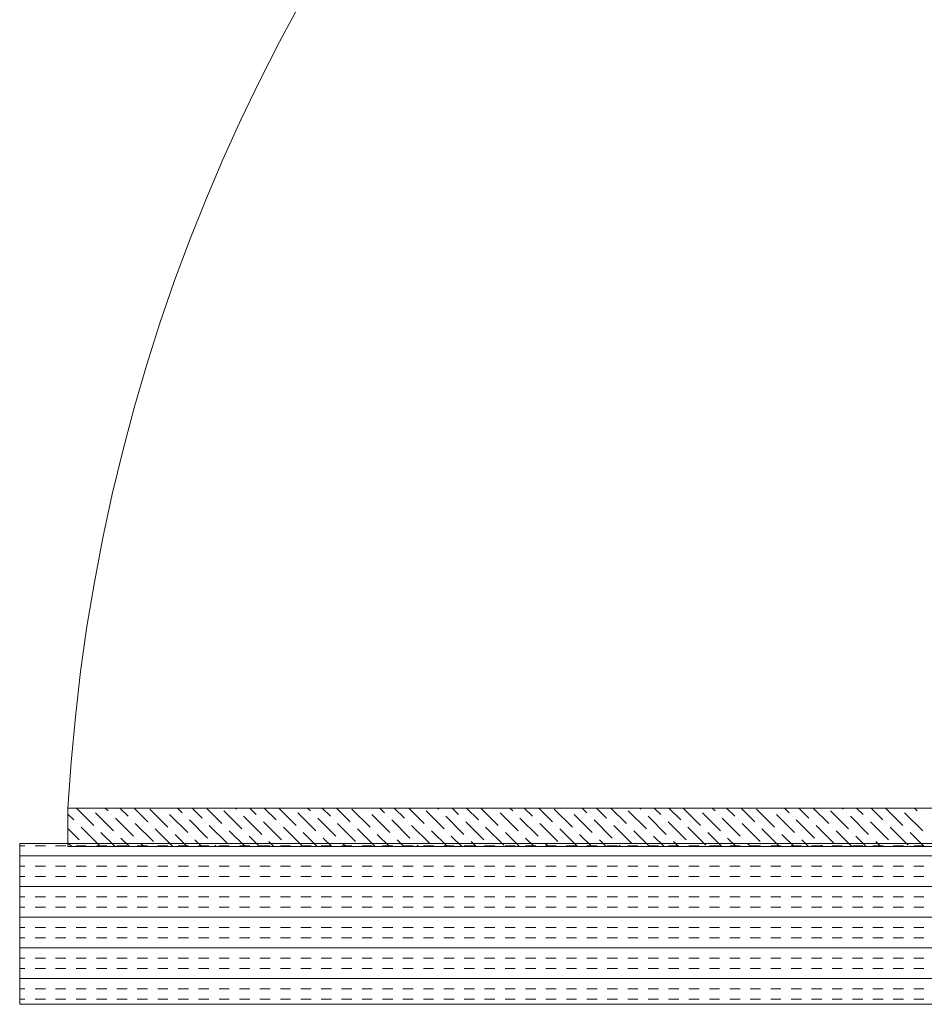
# Model space of a CAD drawing. Extents: x 3940905 to 4145695, y 925352 to 1109797.
# Tile 387 of 656: x 3985860 to 3986141, y 1099984 to 1100290. Entities that reach past the tile are written whole.
import ezdxf

# ---------------------------------------------------------------- set-up
doc = ezdxf.new("R2010")
doc.units = 0
doc.header["$LTSCALE"] = 750
doc.header["$MEASUREMENT"] = 0
doc.layers.add('CKD Equipments', color=252, linetype='CONTINUOUS', lineweight=0)

msp = doc.modelspace()

# ---------------------------------------------------------------- linework, layer by layer
at = {"layer": 'CKD Equipments'}
for p, q in [((3985874.8, 1100032.64), (3985874.8, 1100044.64)), ((3985874.8, 1100044.64), (3986443.8, 1100044.64)), ((3986459.8, 1100033.64), (3985859.8, 1100033.64)), ((3985859.8, 1100033.64), (3985859.8, 1099983.64)), ((3986443.8, 1100032.64), (3985874.8, 1100032.64)), ((3985859.8, 1099983.64), (3986459.8, 1099983.64))]:
    msp.add_line(p, q, dxfattribs=at)
at = {"layer": 'CKD Equipments', "color": 55, "linetype": 'Continuous'}
for p, q in [((3985874.8, 1100042.78), (3985876.65, 1100040.93)), ((3985877.43, 1100044.64), (3985882.82, 1100039.25)), ((3985882.26, 1100044.3), (3985882.26, 1100044.3)), ((3985883.38, 1100043.18), (3985889, 1100037.57)), ((3985886.41, 1100044.64), (3985887.31, 1100043.74)), ((3985888.44, 1100042.62), (3985888.44, 1100042.62)), ((3985890.9, 1100044.64), (3985893.49, 1100042.06)), ((3985895.39, 1100044.64), (3985899.66, 1100040.37)), ((3985900.22, 1100044.3), (3985905.84, 1100038.69)), ((3985905.27, 1100043.74), (3985905.27, 1100043.74)), ((3985906.4, 1100042.62), (3985912.01, 1100037)), ((3985908.87, 1100044.64), (3985910.33, 1100043.18)), ((3985913.36, 1100044.64), (3985916.5, 1100041.49)), ((3985917.85, 1100044.64), (3985922.67, 1100039.81)), ((3985923.23, 1100043.74), (3985928.85, 1100038.13)), ((3985926.83, 1100044.64), (3985927.16, 1100044.3)), ((3985928.29, 1100043.18), (3985928.29, 1100043.18)), ((3985931.32, 1100044.64), (3985933.34, 1100042.62)), ((3985935.81, 1100044.64), (3985939.51, 1100040.93)), ((3985940.3, 1100044.64), (3985945.69, 1100039.25)), ((3985945.12, 1100044.3), (3985945.12, 1100044.3)), ((3985946.25, 1100043.18), (3985951.86, 1100037.57)), ((3985949.28, 1100044.64), (3985950.18, 1100043.74)), ((3985951.3, 1100042.62), (3985951.3, 1100042.62)), ((3985953.77, 1100044.64), (3985956.35, 1100042.06)), ((3985958.26, 1100044.64), (3985962.52, 1100040.37)), ((3985963.08, 1100044.3), (3985968.7, 1100038.69)), ((3985968.14, 1100043.74), (3985968.14, 1100043.74)), ((3985969.26, 1100042.62), (3985974.87, 1100037)), ((3985971.73, 1100044.64), (3985973.19, 1100043.18)), ((3985976.22, 1100044.64), (3985979.36, 1100041.49)), ((3985980.71, 1100044.64), (3985985.54, 1100039.81)), ((3985986.1, 1100043.74), (3985991.71, 1100038.13)), ((3985989.69, 1100044.64), (3985990.03, 1100044.3)), ((3985991.15, 1100043.18), (3985991.15, 1100043.18)), ((3985994.18, 1100044.64), (3985996.2, 1100042.62)), ((3985998.67, 1100044.64), (3986002.37, 1100040.93)), ((3986003.16, 1100044.64), (3986008.55, 1100039.25)), ((3986007.99, 1100044.3), (3986007.99, 1100044.3)), ((3986009.11, 1100043.18), (3986014.72, 1100037.57)), ((3986012.14, 1100044.64), (3986013.04, 1100043.74)), ((3986014.16, 1100042.62), (3986014.16, 1100042.62)), ((3986016.63, 1100044.64), (3986019.21, 1100042.06)), ((3986021.12, 1100044.64), (3986025.39, 1100040.37)), ((3986025.95, 1100044.3), (3986031.56, 1100038.69)), ((3986031, 1100043.74), (3986031, 1100043.74)), ((3986032.12, 1100042.62), (3986037.73, 1100037)), ((3986034.59, 1100044.64), (3986036.05, 1100043.18)), ((3986039.08, 1100044.64), (3986042.22, 1100041.49)), ((3986043.57, 1100044.64), (3986048.4, 1100039.81)), ((3986048.96, 1100043.74), (3986054.57, 1100038.13)), ((3986052.55, 1100044.64), (3986052.89, 1100044.3)), ((3986054.01, 1100043.18), (3986054.01, 1100043.18)), ((3986057.04, 1100044.64), (3986059.06, 1100042.62)), ((3986061.53, 1100044.64), (3986065.23, 1100040.93)), ((3986066.02, 1100044.64), (3986071.41, 1100039.25)), ((3986070.85, 1100044.3), (3986070.85, 1100044.3)), ((3986071.97, 1100043.18), (3986077.58, 1100037.57)), ((3986075, 1100044.64), (3986075.9, 1100043.74)), ((3986077.02, 1100042.62), (3986077.02, 1100042.62)), ((3986079.49, 1100044.64), (3986082.07, 1100042.06)), ((3986083.98, 1100044.64), (3986088.25, 1100040.37)), ((3986088.81, 1100044.3), (3986094.42, 1100038.69)), ((3986093.86, 1100043.74), (3986093.86, 1100043.74)), ((3986094.98, 1100042.62), (3986100.59, 1100037)), ((3986097.45, 1100044.64), (3986098.91, 1100043.18)), ((3986101.94, 1100044.64), (3986105.08, 1100041.49)), ((3986106.43, 1100044.64), (3986111.26, 1100039.81)), ((3986111.82, 1100043.74), (3986117.43, 1100038.13)), ((3986115.41, 1100044.64), (3986115.75, 1100044.3)), ((3986116.87, 1100043.18), (3986116.87, 1100043.18)), ((3986119.9, 1100044.64), (3986121.92, 1100042.62)), ((3986124.39, 1100044.64), (3986128.1, 1100040.93)), ((3986128.88, 1100044.64), (3986134.27, 1100039.25)), ((3986133.71, 1100044.3), (3986133.71, 1100044.3)), ((3986134.83, 1100043.18), (3986140.44, 1100037.57)), ((3986137.86, 1100044.64), (3986138.76, 1100043.74)), ((3986139.88, 1100042.62), (3986139.88, 1100042.62)), ((3985877.77, 1100039.81), (3985877.77, 1100039.81)), ((3985889.56, 1100041.49), (3985895.17, 1100035.88)), ((3985894.61, 1100040.93), (3985894.61, 1100040.93)), ((3985895.73, 1100039.81), (3985901.35, 1100034.2)), ((3985911.45, 1100042.06), (3985911.45, 1100042.06)), ((3985912.57, 1100040.93), (3985918.18, 1100035.32)), ((3985917.62, 1100040.37), (3985917.62, 1100040.37)), ((3985929.41, 1100042.06), (3985935.02, 1100036.44)), ((3985934.46, 1100041.49), (3985934.46, 1100041.49)), ((3985935.58, 1100040.37), (3985941.2, 1100034.76)), ((3985940.63, 1100039.81), (3985940.63, 1100039.81)), ((3985952.42, 1100041.49), (3985958.03, 1100035.88)), ((3985957.47, 1100040.93), (3985957.47, 1100040.93)), ((3985958.59, 1100039.81), (3985964.21, 1100034.2)), ((3985974.31, 1100042.06), (3985974.31, 1100042.06)), ((3985975.43, 1100040.93), (3985981.05, 1100035.32)), ((3985980.48, 1100040.37), (3985980.48, 1100040.37)), ((3985992.27, 1100042.06), (3985997.88, 1100036.44)), ((3985997.32, 1100041.49), (3985997.32, 1100041.49)), ((3985998.44, 1100040.37), (3986004.06, 1100034.76)), ((3986003.5, 1100039.81), (3986003.5, 1100039.81)), ((3986015.28, 1100041.49), (3986020.89, 1100035.88)), ((3986020.33, 1100040.93), (3986020.33, 1100040.93)), ((3986021.46, 1100039.81), (3986027.07, 1100034.2)), ((3986037.17, 1100042.06), (3986037.17, 1100042.06)), ((3986038.29, 1100040.93), (3986043.91, 1100035.32)), ((3986043.35, 1100040.37), (3986043.35, 1100040.37)), ((3986055.13, 1100042.06), (3986060.74, 1100036.44)), ((3986060.18, 1100041.49), (3986060.18, 1100041.49)), ((3986061.31, 1100040.37), (3986066.92, 1100034.76)), ((3986066.36, 1100039.81), (3986066.36, 1100039.81)), ((3986078.14, 1100041.49), (3986083.76, 1100035.88)), ((3986083.2, 1100040.93), (3986083.2, 1100040.93)), ((3986084.32, 1100039.81), (3986089.93, 1100034.2)), ((3986100.03, 1100042.06), (3986100.03, 1100042.06)), ((3986101.16, 1100040.93), (3986106.77, 1100035.32)), ((3986106.21, 1100040.37), (3986106.21, 1100040.37)), ((3986117.99, 1100042.06), (3986123.61, 1100036.44)), ((3986123.05, 1100041.49), (3986123.05, 1100041.49)), ((3986124.17, 1100040.37), (3986129.78, 1100034.76)), ((3986129.22, 1100039.81), (3986129.22, 1100039.81)), ((3985874.8, 1100038.29), (3985878.33, 1100034.76)), ((3985878.89, 1100038.69), (3985884.51, 1100033.08)), ((3985883.95, 1100038.13), (3985883.95, 1100038.13)), ((3985885.07, 1100037), (3985889.43, 1100032.64)), ((3985890.12, 1100036.44), (3985890.12, 1100036.44)), ((3985900.78, 1100039.25), (3985900.78, 1100039.25)), ((3985901.91, 1100038.13), (3985907.39, 1100032.64)), ((3985906.96, 1100037.57), (3985906.96, 1100037.57)), ((3985908.08, 1100036.44), (3985911.89, 1100032.64)), ((3985918.74, 1100039.25), (3985924.36, 1100033.64)), ((3985923.8, 1100038.69), (3985923.8, 1100038.69)), ((3985924.92, 1100037.57), (3985929.85, 1100032.64)), ((3985929.97, 1100037), (3985929.97, 1100037)), ((3985941.76, 1100038.69), (3985947.37, 1100033.08)), ((3985946.81, 1100038.13), (3985946.81, 1100038.13)), ((3985947.93, 1100037), (3985952.3, 1100032.64)), ((3985952.98, 1100036.44), (3985952.98, 1100036.44)), ((3985963.65, 1100039.25), (3985963.65, 1100039.25)), ((3985964.77, 1100038.13), (3985970.26, 1100032.64)), ((3985969.82, 1100037.57), (3985969.82, 1100037.57)), ((3985970.94, 1100036.44), (3985974.75, 1100032.64)), ((3985981.61, 1100039.25), (3985987.22, 1100033.64)), ((3985986.66, 1100038.69), (3985986.66, 1100038.69)), ((3985987.78, 1100037.57), (3985992.71, 1100032.64)), ((3985992.83, 1100037), (3985992.83, 1100037)), ((3986004.62, 1100038.69), (3986010.23, 1100033.08)), ((3986009.67, 1100038.13), (3986009.67, 1100038.13)), ((3986010.79, 1100037), (3986015.16, 1100032.64)), ((3986015.84, 1100036.44), (3986015.84, 1100036.44)), ((3986026.51, 1100039.25), (3986026.51, 1100039.25)), ((3986027.63, 1100038.13), (3986033.12, 1100032.64)), ((3986032.68, 1100037.57), (3986032.68, 1100037.57)), ((3986033.8, 1100036.44), (3986037.61, 1100032.64)), ((3986044.47, 1100039.25), (3986050.08, 1100033.64)), ((3986049.52, 1100038.69), (3986049.52, 1100038.69)), ((3986050.64, 1100037.57), (3986055.57, 1100032.64)), ((3986055.69, 1100037), (3986055.69, 1100037)), ((3986067.48, 1100038.69), (3986073.09, 1100033.08)), ((3986072.53, 1100038.13), (3986072.53, 1100038.13)), ((3986073.65, 1100037), (3986078.02, 1100032.64)), ((3986078.71, 1100036.44), (3986078.71, 1100036.44)), ((3986089.37, 1100039.25), (3986089.37, 1100039.25)), ((3986090.49, 1100038.13), (3986095.98, 1100032.64)), ((3986095.54, 1100037.57), (3986095.54, 1100037.57)), ((3986096.67, 1100036.44), (3986100.47, 1100032.64)), ((3986107.33, 1100039.25), (3986112.94, 1100033.64)), ((3986112.38, 1100038.69), (3986112.38, 1100038.69)), ((3986113.5, 1100037.57), (3986118.43, 1100032.64)), ((3986118.56, 1100037), (3986118.56, 1100037)), ((3986130.34, 1100038.69), (3986135.95, 1100033.08)), ((3986135.39, 1100038.13), (3986135.39, 1100038.13)), ((3986136.52, 1100037), (3986140.88, 1100032.64)), ((3985874.8, 1100033.8), (3985875.96, 1100032.64)), ((3985879.46, 1100033.64), (3985879.46, 1100033.64)), ((3985891.24, 1100035.32), (3985893.92, 1100032.64)), ((3985896.29, 1100034.76), (3985896.29, 1100034.76)), ((3985897.42, 1100033.64), (3985898.41, 1100032.64)), ((3985913.13, 1100035.88), (3985913.13, 1100035.88)), ((3985914.25, 1100034.76), (3985916.38, 1100032.64)), ((3985919.31, 1100034.2), (3985919.31, 1100034.2)), ((3985931.09, 1100035.88), (3985934.34, 1100032.64)), ((3985936.14, 1100035.32), (3985936.14, 1100035.32)), ((3985937.27, 1100034.2), (3985938.83, 1100032.64)), ((3985942.32, 1100033.64), (3985942.32, 1100033.64)), ((3985954.1, 1100035.32), (3985956.79, 1100032.64)), ((3985959.16, 1100034.76), (3985959.16, 1100034.76)), ((3985960.28, 1100033.64), (3985961.28, 1100032.64)), ((3985975.99, 1100035.88), (3985975.99, 1100035.88)), ((3985977.12, 1100034.76), (3985979.24, 1100032.64)), ((3985982.17, 1100034.2), (3985982.17, 1100034.2)), ((3985993.95, 1100035.88), (3985997.2, 1100032.64)), ((3985999.01, 1100035.32), (3985999.01, 1100035.32)), ((3986000.13, 1100034.2), (3986001.69, 1100032.64)), ((3986005.18, 1100033.64), (3986005.18, 1100033.64)), ((3986016.97, 1100035.32), (3986019.65, 1100032.64)), ((3986022.02, 1100034.76), (3986022.02, 1100034.76)), ((3986023.14, 1100033.64), (3986024.14, 1100032.64)), ((3986038.86, 1100035.88), (3986038.86, 1100035.88)), ((3986039.98, 1100034.76), (3986042.1, 1100032.64)), ((3986045.03, 1100034.2), (3986045.03, 1100034.2)), ((3986056.82, 1100035.88), (3986060.06, 1100032.64)), ((3986061.87, 1100035.32), (3986061.87, 1100035.32)), ((3986062.99, 1100034.2), (3986064.55, 1100032.64)), ((3986068.04, 1100033.64), (3986068.04, 1100033.64)), ((3986079.83, 1100035.32), (3986082.51, 1100032.64)), ((3986084.88, 1100034.76), (3986084.88, 1100034.76)), ((3986086, 1100033.64), (3986087, 1100032.64)), ((3986101.72, 1100035.88), (3986101.72, 1100035.88)), ((3986102.84, 1100034.76), (3986104.96, 1100032.64)), ((3986107.89, 1100034.2), (3986107.89, 1100034.2)), ((3986119.68, 1100035.88), (3986122.92, 1100032.64)), ((3986124.73, 1100035.32), (3986124.73, 1100035.32)), ((3986125.85, 1100034.2), (3986127.41, 1100032.64)), ((3986130.9, 1100033.64), (3986130.9, 1100033.64)), ((3985902.47, 1100033.08), (3985902.47, 1100033.08)), ((3985920.43, 1100033.08), (3985920.87, 1100032.64)), ((3985965.33, 1100033.08), (3985965.33, 1100033.08)), ((3985983.29, 1100033.08), (3985983.73, 1100032.64)), ((3986028.19, 1100033.08), (3986028.19, 1100033.08)), ((3986046.15, 1100033.08), (3986046.59, 1100032.64)), ((3986091.05, 1100033.08), (3986091.05, 1100033.08)), ((3986109.01, 1100033.08), (3986109.45, 1100032.64))]:
    msp.add_line(p, q, dxfattribs=at)
at = {"layer": 'CKD Equipments', "color": 4, "linetype": 'Continuous'}
for p, q in [((3985861.44, 1100032.91), (3985859.8, 1100032.91)), ((3985867.79, 1100032.91), (3985864.61, 1100032.91)), ((3985874.14, 1100032.91), (3985870.96, 1100032.91)), ((3985880.49, 1100032.91), (3985877.31, 1100032.91)), ((3985886.84, 1100032.91), (3985883.66, 1100032.91)), ((3985893.19, 1100032.91), (3985890.01, 1100032.91)), ((3985899.54, 1100032.91), (3985896.36, 1100032.91)), ((3985905.89, 1100032.91), (3985902.71, 1100032.91)), ((3985912.24, 1100032.91), (3985909.06, 1100032.91)), ((3985918.59, 1100032.91), (3985915.41, 1100032.91)), ((3985924.94, 1100032.91), (3985921.76, 1100032.91)), ((3985931.29, 1100032.91), (3985928.11, 1100032.91)), ((3985937.64, 1100032.91), (3985934.46, 1100032.91)), ((3985943.99, 1100032.91), (3985940.81, 1100032.91)), ((3985950.34, 1100032.91), (3985947.16, 1100032.91)), ((3985956.69, 1100032.91), (3985953.51, 1100032.91)), ((3985963.04, 1100032.91), (3985959.86, 1100032.91)), ((3985969.39, 1100032.91), (3985966.21, 1100032.91)), ((3985975.74, 1100032.91), (3985972.56, 1100032.91)), ((3985982.09, 1100032.91), (3985978.91, 1100032.91)), ((3985988.44, 1100032.91), (3985985.26, 1100032.91)), ((3985994.79, 1100032.91), (3985991.61, 1100032.91)), ((3986001.14, 1100032.91), (3985997.96, 1100032.91)), ((3986007.49, 1100032.91), (3986004.31, 1100032.91)), ((3986013.84, 1100032.91), (3986010.66, 1100032.91)), ((3986020.19, 1100032.91), (3986017.01, 1100032.91)), ((3986026.54, 1100032.91), (3986023.36, 1100032.91)), ((3986032.89, 1100032.91), (3986029.71, 1100032.91)), ((3986039.24, 1100032.91), (3986036.06, 1100032.91)), ((3986045.59, 1100032.91), (3986042.41, 1100032.91)), ((3986051.94, 1100032.91), (3986048.76, 1100032.91)), ((3986058.29, 1100032.91), (3986055.11, 1100032.91)), ((3986064.64, 1100032.91), (3986061.46, 1100032.91)), ((3986070.99, 1100032.91), (3986067.81, 1100032.91)), ((3986077.34, 1100032.91), (3986074.16, 1100032.91)), ((3986083.69, 1100032.91), (3986080.51, 1100032.91)), ((3986090.04, 1100032.91), (3986086.86, 1100032.91)), ((3986096.39, 1100032.91), (3986093.21, 1100032.91)), ((3986102.74, 1100032.91), (3986099.56, 1100032.91)), ((3986109.09, 1100032.91), (3986105.91, 1100032.91)), ((3986115.44, 1100032.91), (3986112.26, 1100032.91)), ((3986121.79, 1100032.91), (3986118.61, 1100032.91)), ((3986128.14, 1100032.91), (3986124.96, 1100032.91)), ((3986134.49, 1100032.91), (3986131.31, 1100032.91)), ((3986140.84, 1100032.91), (3986137.66, 1100032.91)), ((3986459.8, 1100029.73), (3985859.8, 1100029.73)), ((3985861.44, 1100026.56), (3985859.8, 1100026.56)), ((3985867.79, 1100026.56), (3985864.61, 1100026.56)), ((3985874.14, 1100026.56), (3985870.96, 1100026.56)), ((3985880.49, 1100026.56), (3985877.31, 1100026.56)), ((3985886.84, 1100026.56), (3985883.66, 1100026.56)), ((3985893.19, 1100026.56), (3985890.01, 1100026.56)), ((3985899.54, 1100026.56), (3985896.36, 1100026.56)), ((3985905.89, 1100026.56), (3985902.71, 1100026.56)), ((3985912.24, 1100026.56), (3985909.06, 1100026.56)), ((3985918.59, 1100026.56), (3985915.41, 1100026.56)), ((3985924.94, 1100026.56), (3985921.76, 1100026.56)), ((3985931.29, 1100026.56), (3985928.11, 1100026.56)), ((3985937.64, 1100026.56), (3985934.46, 1100026.56)), ((3985943.99, 1100026.56), (3985940.81, 1100026.56)), ((3985950.34, 1100026.56), (3985947.16, 1100026.56)), ((3985956.69, 1100026.56), (3985953.51, 1100026.56)), ((3985963.04, 1100026.56), (3985959.86, 1100026.56)), ((3985969.39, 1100026.56), (3985966.21, 1100026.56)), ((3985975.74, 1100026.56), (3985972.56, 1100026.56)), ((3985982.09, 1100026.56), (3985978.91, 1100026.56)), ((3985988.44, 1100026.56), (3985985.26, 1100026.56)), ((3985994.79, 1100026.56), (3985991.61, 1100026.56)), ((3986001.14, 1100026.56), (3985997.96, 1100026.56)), ((3986007.49, 1100026.56), (3986004.31, 1100026.56)), ((3986013.84, 1100026.56), (3986010.66, 1100026.56)), ((3986020.19, 1100026.56), (3986017.01, 1100026.56)), ((3986026.54, 1100026.56), (3986023.36, 1100026.56)), ((3986032.89, 1100026.56), (3986029.71, 1100026.56)), ((3986039.24, 1100026.56), (3986036.06, 1100026.56)), ((3986045.59, 1100026.56), (3986042.41, 1100026.56)), ((3986051.94, 1100026.56), (3986048.76, 1100026.56)), ((3986058.29, 1100026.56), (3986055.11, 1100026.56)), ((3986064.64, 1100026.56), (3986061.46, 1100026.56)), ((3986070.99, 1100026.56), (3986067.81, 1100026.56)), ((3986077.34, 1100026.56), (3986074.16, 1100026.56)), ((3986083.69, 1100026.56), (3986080.51, 1100026.56)), ((3986090.04, 1100026.56), (3986086.86, 1100026.56)), ((3986096.39, 1100026.56), (3986093.21, 1100026.56)), ((3986102.74, 1100026.56), (3986099.56, 1100026.56)), ((3986109.09, 1100026.56), (3986105.91, 1100026.56)), ((3986115.44, 1100026.56), (3986112.26, 1100026.56)), ((3986121.79, 1100026.56), (3986118.61, 1100026.56)), ((3986128.14, 1100026.56), (3986124.96, 1100026.56)), ((3986134.49, 1100026.56), (3986131.31, 1100026.56)), ((3986140.84, 1100026.56), (3986137.66, 1100026.56)), ((3985861.44, 1100023.38), (3985859.8, 1100023.38)), ((3985867.79, 1100023.38), (3985864.61, 1100023.38)), ((3985874.14, 1100023.38), (3985870.96, 1100023.38)), ((3985880.49, 1100023.38), (3985877.31, 1100023.38)), ((3985886.84, 1100023.38), (3985883.66, 1100023.38)), ((3985893.19, 1100023.38), (3985890.01, 1100023.38)), ((3985899.54, 1100023.38), (3985896.36, 1100023.38)), ((3985905.89, 1100023.38), (3985902.71, 1100023.38)), ((3985912.24, 1100023.38), (3985909.06, 1100023.38)), ((3985918.59, 1100023.38), (3985915.41, 1100023.38)), ((3985924.94, 1100023.38), (3985921.76, 1100023.38)), ((3985931.29, 1100023.38), (3985928.11, 1100023.38)), ((3985937.64, 1100023.38), (3985934.46, 1100023.38)), ((3985943.99, 1100023.38), (3985940.81, 1100023.38)), ((3985950.34, 1100023.38), (3985947.16, 1100023.38)), ((3985956.69, 1100023.38), (3985953.51, 1100023.38)), ((3985963.04, 1100023.38), (3985959.86, 1100023.38)), ((3985969.39, 1100023.38), (3985966.21, 1100023.38)), ((3985975.74, 1100023.38), (3985972.56, 1100023.38)), ((3985982.09, 1100023.38), (3985978.91, 1100023.38)), ((3985988.44, 1100023.38), (3985985.26, 1100023.38)), ((3985994.79, 1100023.38), (3985991.61, 1100023.38)), ((3986001.14, 1100023.38), (3985997.96, 1100023.38)), ((3986007.49, 1100023.38), (3986004.31, 1100023.38)), ((3986013.84, 1100023.38), (3986010.66, 1100023.38)), ((3986020.19, 1100023.38), (3986017.01, 1100023.38)), ((3986026.54, 1100023.38), (3986023.36, 1100023.38)), ((3986032.89, 1100023.38), (3986029.71, 1100023.38)), ((3986039.24, 1100023.38), (3986036.06, 1100023.38)), ((3986045.59, 1100023.38), (3986042.41, 1100023.38)), ((3986051.94, 1100023.38), (3986048.76, 1100023.38)), ((3986058.29, 1100023.38), (3986055.11, 1100023.38)), ((3986064.64, 1100023.38), (3986061.46, 1100023.38)), ((3986070.99, 1100023.38), (3986067.81, 1100023.38)), ((3986077.34, 1100023.38), (3986074.16, 1100023.38)), ((3986083.69, 1100023.38), (3986080.51, 1100023.38)), ((3986090.04, 1100023.38), (3986086.86, 1100023.38)), ((3986096.39, 1100023.38), (3986093.21, 1100023.38)), ((3986102.74, 1100023.38), (3986099.56, 1100023.38)), ((3986109.09, 1100023.38), (3986105.91, 1100023.38)), ((3986115.44, 1100023.38), (3986112.26, 1100023.38)), ((3986121.79, 1100023.38), (3986118.61, 1100023.38)), ((3986128.14, 1100023.38), (3986124.96, 1100023.38)), ((3986134.49, 1100023.38), (3986131.31, 1100023.38)), ((3986140.84, 1100023.38), (3986137.66, 1100023.38)), ((3986459.8, 1100020.21), (3985859.8, 1100020.21)), ((3985861.44, 1100017.03), (3985859.8, 1100017.03)), ((3985867.79, 1100017.03), (3985864.61, 1100017.03)), ((3985874.14, 1100017.03), (3985870.96, 1100017.03)), ((3985880.49, 1100017.03), (3985877.31, 1100017.03)), ((3985886.84, 1100017.03), (3985883.66, 1100017.03)), ((3985893.19, 1100017.03), (3985890.01, 1100017.03)), ((3985899.54, 1100017.03), (3985896.36, 1100017.03)), ((3985905.89, 1100017.03), (3985902.71, 1100017.03)), ((3985912.24, 1100017.03), (3985909.06, 1100017.03)), ((3985918.59, 1100017.03), (3985915.41, 1100017.03)), ((3985924.94, 1100017.03), (3985921.76, 1100017.03)), ((3985931.29, 1100017.03), (3985928.11, 1100017.03)), ((3985937.64, 1100017.03), (3985934.46, 1100017.03)), ((3985943.99, 1100017.03), (3985940.81, 1100017.03)), ((3985950.34, 1100017.03), (3985947.16, 1100017.03)), ((3985956.69, 1100017.03), (3985953.51, 1100017.03)), ((3985963.04, 1100017.03), (3985959.86, 1100017.03)), ((3985969.39, 1100017.03), (3985966.21, 1100017.03)), ((3985975.74, 1100017.03), (3985972.56, 1100017.03)), ((3985982.09, 1100017.03), (3985978.91, 1100017.03)), ((3985988.44, 1100017.03), (3985985.26, 1100017.03)), ((3985994.79, 1100017.03), (3985991.61, 1100017.03)), ((3986001.14, 1100017.03), (3985997.96, 1100017.03)), ((3986007.49, 1100017.03), (3986004.31, 1100017.03)), ((3986013.84, 1100017.03), (3986010.66, 1100017.03)), ((3986020.19, 1100017.03), (3986017.01, 1100017.03)), ((3986026.54, 1100017.03), (3986023.36, 1100017.03)), ((3986032.89, 1100017.03), (3986029.71, 1100017.03)), ((3986039.24, 1100017.03), (3986036.06, 1100017.03)), ((3986045.59, 1100017.03), (3986042.41, 1100017.03)), ((3986051.94, 1100017.03), (3986048.76, 1100017.03)), ((3986058.29, 1100017.03), (3986055.11, 1100017.03)), ((3986064.64, 1100017.03), (3986061.46, 1100017.03)), ((3986070.99, 1100017.03), (3986067.81, 1100017.03)), ((3986077.34, 1100017.03), (3986074.16, 1100017.03)), ((3986083.69, 1100017.03), (3986080.51, 1100017.03)), ((3986090.04, 1100017.03), (3986086.86, 1100017.03)), ((3986096.39, 1100017.03), (3986093.21, 1100017.03)), ((3986102.74, 1100017.03), (3986099.56, 1100017.03)), ((3986109.09, 1100017.03), (3986105.91, 1100017.03)), ((3986115.44, 1100017.03), (3986112.26, 1100017.03)), ((3986121.79, 1100017.03), (3986118.61, 1100017.03)), ((3986128.14, 1100017.03), (3986124.96, 1100017.03)), ((3986134.49, 1100017.03), (3986131.31, 1100017.03)), ((3986140.84, 1100017.03), (3986137.66, 1100017.03)), ((3985861.44, 1100013.86), (3985859.8, 1100013.86)), ((3985867.79, 1100013.86), (3985864.61, 1100013.86)), ((3985874.14, 1100013.86), (3985870.96, 1100013.86)), ((3985880.49, 1100013.86), (3985877.31, 1100013.86)), ((3985886.84, 1100013.86), (3985883.66, 1100013.86)), ((3985893.19, 1100013.86), (3985890.01, 1100013.86)), ((3985899.54, 1100013.86), (3985896.36, 1100013.86)), ((3985905.89, 1100013.86), (3985902.71, 1100013.86)), ((3985912.24, 1100013.86), (3985909.06, 1100013.86)), ((3985918.59, 1100013.86), (3985915.41, 1100013.86)), ((3985924.94, 1100013.86), (3985921.76, 1100013.86)), ((3985931.29, 1100013.86), (3985928.11, 1100013.86)), ((3985937.64, 1100013.86), (3985934.46, 1100013.86)), ((3985943.99, 1100013.86), (3985940.81, 1100013.86)), ((3985950.34, 1100013.86), (3985947.16, 1100013.86)), ((3985956.69, 1100013.86), (3985953.51, 1100013.86)), ((3985963.04, 1100013.86), (3985959.86, 1100013.86)), ((3985969.39, 1100013.86), (3985966.21, 1100013.86)), ((3985975.74, 1100013.86), (3985972.56, 1100013.86)), ((3985982.09, 1100013.86), (3985978.91, 1100013.86)), ((3985988.44, 1100013.86), (3985985.26, 1100013.86)), ((3985994.79, 1100013.86), (3985991.61, 1100013.86)), ((3986001.14, 1100013.86), (3985997.96, 1100013.86)), ((3986007.49, 1100013.86), (3986004.31, 1100013.86)), ((3986013.84, 1100013.86), (3986010.66, 1100013.86)), ((3986020.19, 1100013.86), (3986017.01, 1100013.86)), ((3986026.54, 1100013.86), (3986023.36, 1100013.86)), ((3986032.89, 1100013.86), (3986029.71, 1100013.86)), ((3986039.24, 1100013.86), (3986036.06, 1100013.86)), ((3986045.59, 1100013.86), (3986042.41, 1100013.86)), ((3986051.94, 1100013.86), (3986048.76, 1100013.86)), ((3986058.29, 1100013.86), (3986055.11, 1100013.86)), ((3986064.64, 1100013.86), (3986061.46, 1100013.86)), ((3986070.99, 1100013.86), (3986067.81, 1100013.86)), ((3986077.34, 1100013.86), (3986074.16, 1100013.86)), ((3986083.69, 1100013.86), (3986080.51, 1100013.86)), ((3986090.04, 1100013.86), (3986086.86, 1100013.86)), ((3986096.39, 1100013.86), (3986093.21, 1100013.86)), ((3986102.74, 1100013.86), (3986099.56, 1100013.86)), ((3986109.09, 1100013.86), (3986105.91, 1100013.86)), ((3986115.44, 1100013.86), (3986112.26, 1100013.86)), ((3986121.79, 1100013.86), (3986118.61, 1100013.86)), ((3986128.14, 1100013.86), (3986124.96, 1100013.86)), ((3986134.49, 1100013.86), (3986131.31, 1100013.86)), ((3986140.84, 1100013.86), (3986137.66, 1100013.86)), ((3986459.8, 1100010.68), (3985859.8, 1100010.68)), ((3985861.44, 1100007.51), (3985859.8, 1100007.51)), ((3985867.79, 1100007.51), (3985864.61, 1100007.51)), ((3985874.14, 1100007.51), (3985870.96, 1100007.51)), ((3985880.49, 1100007.51), (3985877.31, 1100007.51)), ((3985886.84, 1100007.51), (3985883.66, 1100007.51)), ((3985893.19, 1100007.51), (3985890.01, 1100007.51)), ((3985899.54, 1100007.51), (3985896.36, 1100007.51)), ((3985905.89, 1100007.51), (3985902.71, 1100007.51)), ((3985912.24, 1100007.51), (3985909.06, 1100007.51)), ((3985918.59, 1100007.51), (3985915.41, 1100007.51)), ((3985924.94, 1100007.51), (3985921.76, 1100007.51)), ((3985931.29, 1100007.51), (3985928.11, 1100007.51)), ((3985937.64, 1100007.51), (3985934.46, 1100007.51)), ((3985943.99, 1100007.51), (3985940.81, 1100007.51)), ((3985950.34, 1100007.51), (3985947.16, 1100007.51)), ((3985956.69, 1100007.51), (3985953.51, 1100007.51)), ((3985963.04, 1100007.51), (3985959.86, 1100007.51)), ((3985969.39, 1100007.51), (3985966.21, 1100007.51)), ((3985975.74, 1100007.51), (3985972.56, 1100007.51)), ((3985982.09, 1100007.51), (3985978.91, 1100007.51)), ((3985988.44, 1100007.51), (3985985.26, 1100007.51)), ((3985994.79, 1100007.51), (3985991.61, 1100007.51)), ((3986001.14, 1100007.51), (3985997.96, 1100007.51)), ((3986007.49, 1100007.51), (3986004.31, 1100007.51)), ((3986013.84, 1100007.51), (3986010.66, 1100007.51)), ((3986020.19, 1100007.51), (3986017.01, 1100007.51)), ((3986026.54, 1100007.51), (3986023.36, 1100007.51)), ((3986032.89, 1100007.51), (3986029.71, 1100007.51)), ((3986039.24, 1100007.51), (3986036.06, 1100007.51)), ((3986045.59, 1100007.51), (3986042.41, 1100007.51)), ((3986051.94, 1100007.51), (3986048.76, 1100007.51)), ((3986058.29, 1100007.51), (3986055.11, 1100007.51)), ((3986064.64, 1100007.51), (3986061.46, 1100007.51)), ((3986070.99, 1100007.51), (3986067.81, 1100007.51)), ((3986077.34, 1100007.51), (3986074.16, 1100007.51)), ((3986083.69, 1100007.51), (3986080.51, 1100007.51)), ((3986090.04, 1100007.51), (3986086.86, 1100007.51)), ((3986096.39, 1100007.51), (3986093.21, 1100007.51)), ((3986102.74, 1100007.51), (3986099.56, 1100007.51)), ((3986109.09, 1100007.51), (3986105.91, 1100007.51)), ((3986115.44, 1100007.51), (3986112.26, 1100007.51)), ((3986121.79, 1100007.51), (3986118.61, 1100007.51)), ((3986128.14, 1100007.51), (3986124.96, 1100007.51)), ((3986134.49, 1100007.51), (3986131.31, 1100007.51)), ((3986140.84, 1100007.51), (3986137.66, 1100007.51)), ((3985861.44, 1100004.33), (3985859.8, 1100004.33)), ((3985867.79, 1100004.33), (3985864.61, 1100004.33)), ((3985874.14, 1100004.33), (3985870.96, 1100004.33)), ((3985880.49, 1100004.33), (3985877.31, 1100004.33)), ((3985886.84, 1100004.33), (3985883.66, 1100004.33)), ((3985893.19, 1100004.33), (3985890.01, 1100004.33)), ((3985899.54, 1100004.33), (3985896.36, 1100004.33)), ((3985905.89, 1100004.33), (3985902.71, 1100004.33)), ((3985912.24, 1100004.33), (3985909.06, 1100004.33)), ((3985918.59, 1100004.33), (3985915.41, 1100004.33)), ((3985924.94, 1100004.33), (3985921.76, 1100004.33)), ((3985931.29, 1100004.33), (3985928.11, 1100004.33)), ((3985937.64, 1100004.33), (3985934.46, 1100004.33)), ((3985943.99, 1100004.33), (3985940.81, 1100004.33)), ((3985950.34, 1100004.33), (3985947.16, 1100004.33)), ((3985956.69, 1100004.33), (3985953.51, 1100004.33)), ((3985963.04, 1100004.33), (3985959.86, 1100004.33)), ((3985969.39, 1100004.33), (3985966.21, 1100004.33)), ((3985975.74, 1100004.33), (3985972.56, 1100004.33)), ((3985982.09, 1100004.33), (3985978.91, 1100004.33)), ((3985988.44, 1100004.33), (3985985.26, 1100004.33)), ((3985994.79, 1100004.33), (3985991.61, 1100004.33)), ((3986001.14, 1100004.33), (3985997.96, 1100004.33)), ((3986007.49, 1100004.33), (3986004.31, 1100004.33)), ((3986013.84, 1100004.33), (3986010.66, 1100004.33)), ((3986020.19, 1100004.33), (3986017.01, 1100004.33)), ((3986026.54, 1100004.33), (3986023.36, 1100004.33)), ((3986032.89, 1100004.33), (3986029.71, 1100004.33)), ((3986039.24, 1100004.33), (3986036.06, 1100004.33)), ((3986045.59, 1100004.33), (3986042.41, 1100004.33)), ((3986051.94, 1100004.33), (3986048.76, 1100004.33)), ((3986058.29, 1100004.33), (3986055.11, 1100004.33)), ((3986064.64, 1100004.33), (3986061.46, 1100004.33)), ((3986070.99, 1100004.33), (3986067.81, 1100004.33)), ((3986077.34, 1100004.33), (3986074.16, 1100004.33)), ((3986083.69, 1100004.33), (3986080.51, 1100004.33)), ((3986090.04, 1100004.33), (3986086.86, 1100004.33)), ((3986096.39, 1100004.33), (3986093.21, 1100004.33)), ((3986102.74, 1100004.33), (3986099.56, 1100004.33)), ((3986109.09, 1100004.33), (3986105.91, 1100004.33)), ((3986115.44, 1100004.33), (3986112.26, 1100004.33)), ((3986121.79, 1100004.33), (3986118.61, 1100004.33)), ((3986128.14, 1100004.33), (3986124.96, 1100004.33)), ((3986134.49, 1100004.33), (3986131.31, 1100004.33)), ((3986140.84, 1100004.33), (3986137.66, 1100004.33)), ((3986459.8, 1100001.16), (3985859.8, 1100001.16)), ((3985861.44, 1099997.98), (3985859.8, 1099997.98)), ((3985867.79, 1099997.98), (3985864.61, 1099997.98)), ((3985874.14, 1099997.98), (3985870.96, 1099997.98)), ((3985880.49, 1099997.98), (3985877.31, 1099997.98)), ((3985886.84, 1099997.98), (3985883.66, 1099997.98)), ((3985893.19, 1099997.98), (3985890.01, 1099997.98)), ((3985899.54, 1099997.98), (3985896.36, 1099997.98)), ((3985905.89, 1099997.98), (3985902.71, 1099997.98)), ((3985912.24, 1099997.98), (3985909.06, 1099997.98)), ((3985918.59, 1099997.98), (3985915.41, 1099997.98)), ((3985924.94, 1099997.98), (3985921.76, 1099997.98)), ((3985931.29, 1099997.98), (3985928.11, 1099997.98)), ((3985937.64, 1099997.98), (3985934.46, 1099997.98)), ((3985943.99, 1099997.98), (3985940.81, 1099997.98)), ((3985950.34, 1099997.98), (3985947.16, 1099997.98)), ((3985956.69, 1099997.98), (3985953.51, 1099997.98)), ((3985963.04, 1099997.98), (3985959.86, 1099997.98)), ((3985969.39, 1099997.98), (3985966.21, 1099997.98)), ((3985975.74, 1099997.98), (3985972.56, 1099997.98)), ((3985982.09, 1099997.98), (3985978.91, 1099997.98)), ((3985988.44, 1099997.98), (3985985.26, 1099997.98)), ((3985994.79, 1099997.98), (3985991.61, 1099997.98)), ((3986001.14, 1099997.98), (3985997.96, 1099997.98)), ((3986007.49, 1099997.98), (3986004.31, 1099997.98)), ((3986013.84, 1099997.98), (3986010.66, 1099997.98)), ((3986020.19, 1099997.98), (3986017.01, 1099997.98)), ((3986026.54, 1099997.98), (3986023.36, 1099997.98)), ((3986032.89, 1099997.98), (3986029.71, 1099997.98)), ((3986039.24, 1099997.98), (3986036.06, 1099997.98)), ((3986045.59, 1099997.98), (3986042.41, 1099997.98)), ((3986051.94, 1099997.98), (3986048.76, 1099997.98)), ((3986058.29, 1099997.98), (3986055.11, 1099997.98)), ((3986064.64, 1099997.98), (3986061.46, 1099997.98)), ((3986070.99, 1099997.98), (3986067.81, 1099997.98)), ((3986077.34, 1099997.98), (3986074.16, 1099997.98)), ((3986083.69, 1099997.98), (3986080.51, 1099997.98)), ((3986090.04, 1099997.98), (3986086.86, 1099997.98)), ((3986096.39, 1099997.98), (3986093.21, 1099997.98)), ((3986102.74, 1099997.98), (3986099.56, 1099997.98)), ((3986109.09, 1099997.98), (3986105.91, 1099997.98)), ((3986115.44, 1099997.98), (3986112.26, 1099997.98)), ((3986121.79, 1099997.98), (3986118.61, 1099997.98)), ((3986128.14, 1099997.98), (3986124.96, 1099997.98)), ((3986134.49, 1099997.98), (3986131.31, 1099997.98)), ((3986140.84, 1099997.98), (3986137.66, 1099997.98)), ((3985861.44, 1099994.81), (3985859.8, 1099994.81)), ((3985867.79, 1099994.81), (3985864.61, 1099994.81)), ((3985874.14, 1099994.81), (3985870.96, 1099994.81)), ((3985880.49, 1099994.81), (3985877.31, 1099994.81)), ((3985886.84, 1099994.81), (3985883.66, 1099994.81)), ((3985893.19, 1099994.81), (3985890.01, 1099994.81)), ((3985899.54, 1099994.81), (3985896.36, 1099994.81)), ((3985905.89, 1099994.81), (3985902.71, 1099994.81)), ((3985912.24, 1099994.81), (3985909.06, 1099994.81)), ((3985918.59, 1099994.81), (3985915.41, 1099994.81)), ((3985924.94, 1099994.81), (3985921.76, 1099994.81)), ((3985931.29, 1099994.81), (3985928.11, 1099994.81)), ((3985937.64, 1099994.81), (3985934.46, 1099994.81)), ((3985943.99, 1099994.81), (3985940.81, 1099994.81)), ((3985950.34, 1099994.81), (3985947.16, 1099994.81)), ((3985956.69, 1099994.81), (3985953.51, 1099994.81)), ((3985963.04, 1099994.81), (3985959.86, 1099994.81)), ((3985969.39, 1099994.81), (3985966.21, 1099994.81)), ((3985975.74, 1099994.81), (3985972.56, 1099994.81)), ((3985982.09, 1099994.81), (3985978.91, 1099994.81)), ((3985988.44, 1099994.81), (3985985.26, 1099994.81)), ((3985994.79, 1099994.81), (3985991.61, 1099994.81)), ((3986001.14, 1099994.81), (3985997.96, 1099994.81)), ((3986007.49, 1099994.81), (3986004.31, 1099994.81)), ((3986013.84, 1099994.81), (3986010.66, 1099994.81)), ((3986020.19, 1099994.81), (3986017.01, 1099994.81)), ((3986026.54, 1099994.81), (3986023.36, 1099994.81)), ((3986032.89, 1099994.81), (3986029.71, 1099994.81)), ((3986039.24, 1099994.81), (3986036.06, 1099994.81)), ((3986045.59, 1099994.81), (3986042.41, 1099994.81)), ((3986051.94, 1099994.81), (3986048.76, 1099994.81)), ((3986058.29, 1099994.81), (3986055.11, 1099994.81)), ((3986064.64, 1099994.81), (3986061.46, 1099994.81)), ((3986070.99, 1099994.81), (3986067.81, 1099994.81)), ((3986077.34, 1099994.81), (3986074.16, 1099994.81)), ((3986083.69, 1099994.81), (3986080.51, 1099994.81)), ((3986090.04, 1099994.81), (3986086.86, 1099994.81)), ((3986096.39, 1099994.81), (3986093.21, 1099994.81)), ((3986102.74, 1099994.81), (3986099.56, 1099994.81)), ((3986109.09, 1099994.81), (3986105.91, 1099994.81)), ((3986115.44, 1099994.81), (3986112.26, 1099994.81)), ((3986121.79, 1099994.81), (3986118.61, 1099994.81)), ((3986128.14, 1099994.81), (3986124.96, 1099994.81)), ((3986134.49, 1099994.81), (3986131.31, 1099994.81)), ((3986140.84, 1099994.81), (3986137.66, 1099994.81)), ((3986459.8, 1099991.63), (3985859.8, 1099991.63)), ((3985861.44, 1099988.46), (3985859.8, 1099988.46)), ((3985867.79, 1099988.46), (3985864.61, 1099988.46)), ((3985874.14, 1099988.46), (3985870.96, 1099988.46)), ((3985880.49, 1099988.46), (3985877.31, 1099988.46)), ((3985886.84, 1099988.46), (3985883.66, 1099988.46)), ((3985893.19, 1099988.46), (3985890.01, 1099988.46)), ((3985899.54, 1099988.46), (3985896.36, 1099988.46)), ((3985905.89, 1099988.46), (3985902.71, 1099988.46)), ((3985912.24, 1099988.46), (3985909.06, 1099988.46)), ((3985918.59, 1099988.46), (3985915.41, 1099988.46)), ((3985924.94, 1099988.46), (3985921.76, 1099988.46)), ((3985931.29, 1099988.46), (3985928.11, 1099988.46)), ((3985937.64, 1099988.46), (3985934.46, 1099988.46)), ((3985943.99, 1099988.46), (3985940.81, 1099988.46)), ((3985950.34, 1099988.46), (3985947.16, 1099988.46)), ((3985956.69, 1099988.46), (3985953.51, 1099988.46)), ((3985963.04, 1099988.46), (3985959.86, 1099988.46)), ((3985969.39, 1099988.46), (3985966.21, 1099988.46)), ((3985975.74, 1099988.46), (3985972.56, 1099988.46)), ((3985982.09, 1099988.46), (3985978.91, 1099988.46)), ((3985988.44, 1099988.46), (3985985.26, 1099988.46)), ((3985994.79, 1099988.46), (3985991.61, 1099988.46)), ((3986001.14, 1099988.46), (3985997.96, 1099988.46)), ((3986007.49, 1099988.46), (3986004.31, 1099988.46)), ((3986013.84, 1099988.46), (3986010.66, 1099988.46)), ((3986020.19, 1099988.46), (3986017.01, 1099988.46)), ((3986026.54, 1099988.46), (3986023.36, 1099988.46)), ((3986032.89, 1099988.46), (3986029.71, 1099988.46)), ((3986039.24, 1099988.46), (3986036.06, 1099988.46)), ((3986045.59, 1099988.46), (3986042.41, 1099988.46)), ((3986051.94, 1099988.46), (3986048.76, 1099988.46)), ((3986058.29, 1099988.46), (3986055.11, 1099988.46)), ((3986064.64, 1099988.46), (3986061.46, 1099988.46)), ((3986070.99, 1099988.46), (3986067.81, 1099988.46)), ((3986077.34, 1099988.46), (3986074.16, 1099988.46)), ((3986083.69, 1099988.46), (3986080.51, 1099988.46)), ((3986090.04, 1099988.46), (3986086.86, 1099988.46)), ((3986096.39, 1099988.46), (3986093.21, 1099988.46)), ((3986102.74, 1099988.46), (3986099.56, 1099988.46)), ((3986109.09, 1099988.46), (3986105.91, 1099988.46)), ((3986115.44, 1099988.46), (3986112.26, 1099988.46)), ((3986121.79, 1099988.46), (3986118.61, 1099988.46)), ((3986128.14, 1099988.46), (3986124.96, 1099988.46)), ((3986134.49, 1099988.46), (3986131.31, 1099988.46)), ((3986140.84, 1099988.46), (3986137.66, 1099988.46)), ((3985861.44, 1099985.28), (3985859.8, 1099985.28)), ((3985867.79, 1099985.28), (3985864.61, 1099985.28)), ((3985874.14, 1099985.28), (3985870.96, 1099985.28)), ((3985880.49, 1099985.28), (3985877.31, 1099985.28)), ((3985886.84, 1099985.28), (3985883.66, 1099985.28)), ((3985893.19, 1099985.28), (3985890.01, 1099985.28)), ((3985899.54, 1099985.28), (3985896.36, 1099985.28)), ((3985905.89, 1099985.28), (3985902.71, 1099985.28)), ((3985912.24, 1099985.28), (3985909.06, 1099985.28)), ((3985918.59, 1099985.28), (3985915.41, 1099985.28)), ((3985924.94, 1099985.28), (3985921.76, 1099985.28)), ((3985931.29, 1099985.28), (3985928.11, 1099985.28)), ((3985937.64, 1099985.28), (3985934.46, 1099985.28)), ((3985943.99, 1099985.28), (3985940.81, 1099985.28)), ((3985950.34, 1099985.28), (3985947.16, 1099985.28)), ((3985956.69, 1099985.28), (3985953.51, 1099985.28)), ((3985963.04, 1099985.28), (3985959.86, 1099985.28)), ((3985969.39, 1099985.28), (3985966.21, 1099985.28)), ((3985975.74, 1099985.28), (3985972.56, 1099985.28)), ((3985982.09, 1099985.28), (3985978.91, 1099985.28)), ((3985988.44, 1099985.28), (3985985.26, 1099985.28)), ((3985994.79, 1099985.28), (3985991.61, 1099985.28)), ((3986001.14, 1099985.28), (3985997.96, 1099985.28)), ((3986007.49, 1099985.28), (3986004.31, 1099985.28)), ((3986013.84, 1099985.28), (3986010.66, 1099985.28)), ((3986020.19, 1099985.28), (3986017.01, 1099985.28)), ((3986026.54, 1099985.28), (3986023.36, 1099985.28)), ((3986032.89, 1099985.28), (3986029.71, 1099985.28)), ((3986039.24, 1099985.28), (3986036.06, 1099985.28)), ((3986045.59, 1099985.28), (3986042.41, 1099985.28)), ((3986051.94, 1099985.28), (3986048.76, 1099985.28)), ((3986058.29, 1099985.28), (3986055.11, 1099985.28)), ((3986064.64, 1099985.28), (3986061.46, 1099985.28)), ((3986070.99, 1099985.28), (3986067.81, 1099985.28)), ((3986077.34, 1099985.28), (3986074.16, 1099985.28)), ((3986083.69, 1099985.28), (3986080.51, 1099985.28)), ((3986090.04, 1099985.28), (3986086.86, 1099985.28)), ((3986096.39, 1099985.28), (3986093.21, 1099985.28)), ((3986102.74, 1099985.28), (3986099.56, 1099985.28)), ((3986109.09, 1099985.28), (3986105.91, 1099985.28)), ((3986115.44, 1099985.28), (3986112.26, 1099985.28)), ((3986121.79, 1099985.28), (3986118.61, 1099985.28)), ((3986128.14, 1099985.28), (3986124.96, 1099985.28)), ((3986134.49, 1099985.28), (3986131.31, 1099985.28)), ((3986140.84, 1099985.28), (3986137.66, 1099985.28))]:
    msp.add_line(p, q, dxfattribs=at)
at = {"layer": 'CKD Equipments'}
msp.add_arc((3986458.02, 1100011.59), 584.15, 91.10035, 176.75704, dxfattribs=at)

doc.saveas('drawing.dxf')
